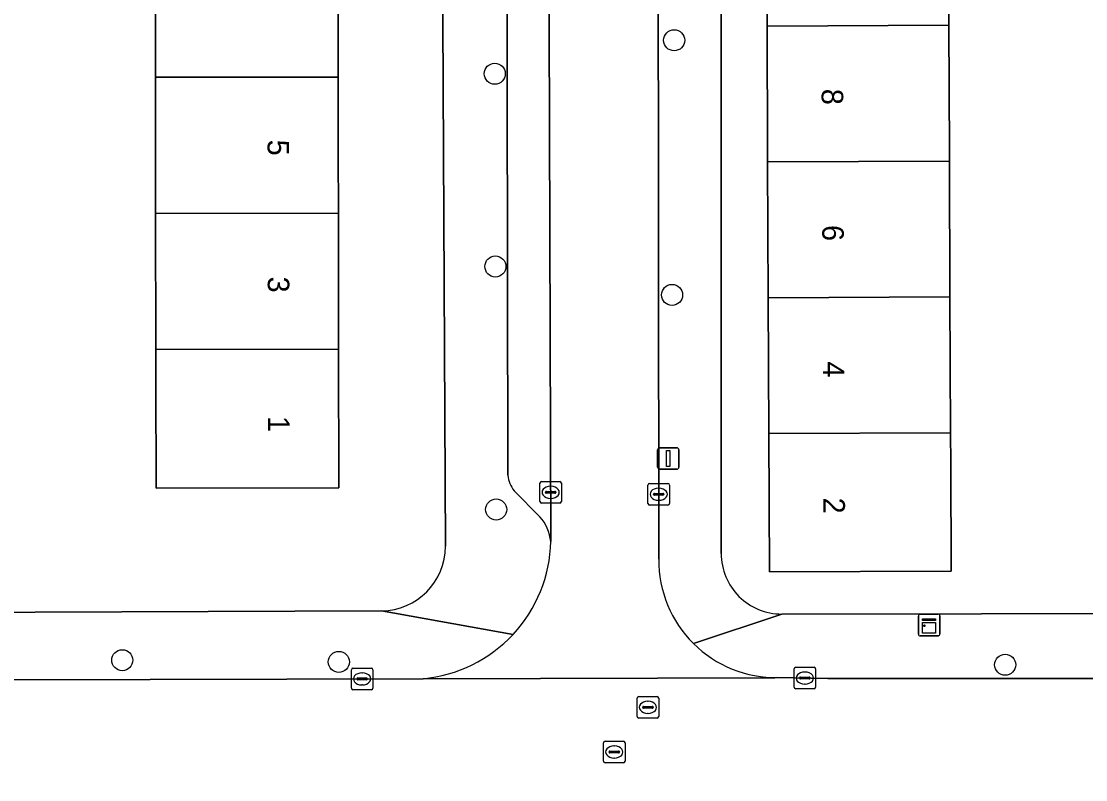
# Model space of a CAD drawing. Extents: x 160732 to 162107, y 387428 to 388479.
# Drawn here: x 161474.01 to 161523.39, y 388220.89 to 388256.08 of the extents above; entities that cross this region are included whole.
import ezdxf

# ---------------------------------------------------------------- set-up
doc = ezdxf.new("R2010")
doc.units = 0
for name, color, linetype in [('IMGEO_Boom', 7, 'Continuous'), ('IMGEO_Erf', 7, 'Continuous'), ('IMGEO_Kast', 7, 'Continuous'), ('IMGEO_Kolk', 7, 'Continuous'), ('IMGEO_Lichtmast', 7, 'Continuous'), ('IMGEO_Pand', 7, 'Continuous'), ('IMGEO_Pand_nummerreeks', 7, 'Continuous'), ('IMGEO_Parkeervlak_open', 7, 'Continuous'), ('IMGEO_Rijbaan_lokaal_open', 7, 'Continuous'), ('IMGEO_Rioolput', 7, 'Continuous'), ('IMGEO_Voetpad_open', 7, 'Continuous')]:
    doc.layers.add(name, color=color, linetype=linetype)

msp = doc.modelspace()

# ---------------------------------------------------------------- linework, layer by layer
at = {"layer": 'IMGEO_Boom'}
for centre in [(161504.297, 388255.203), (161495.974, 388253.65), (161496.002, 388244.705), (161504.201, 388243.387), (161496.039, 388233.429), (161478.69, 388226.436), (161488.737, 388226.358), (161519.653, 388226.224)]:
    msp.add_circle(centre, 0.489, dxfattribs=at)
at = {"layer": 'IMGEO_Erf'}
for points in [[(161506.48, 388300.109), (161506.481, 388250), (161506.482, 388231.381)], [(161490.681, 388280.425), (161484.727, 388280.375), (161483.116, 388280.362), (161483.151, 388278.464), (161483.136, 388272.552), (161488.675, 388272.561), (161488.685, 388266.126), (161488.695, 388259.812), (161488.705, 388253.498), (161488.711, 388250), (161488.716, 388247.184), (161488.726, 388240.87), (161488.736, 388234.437), (161480.257, 388234.424), (161480.249, 388239.424), (161480.247, 388240.857), (161480.237, 388247.171), (161480.232, 388250), (161480.226, 388253.485), (161480.216, 388259.799)], [(161493.684, 388231.721), (161493.591, 388250), (161493.45, 388277.693)], [(161509.286, 388228.577), (161527.813, 388228.597), (161527.808, 388233.231), (161525.021, 388233.219), (161525.005, 388237.023), (161524.989, 388240.686), (161527.777, 388240.698), (161527.755, 388245.838), (161524.968, 388245.826), (161524.952, 388249.629), (161524.936, 388253.293), (161527.724, 388253.305), (161527.701, 388258.445), (161524.914, 388258.433), (161524.898, 388262.236), (161524.882, 388265.9)], [(161517.014, 388262.203), (161517.041, 388255.899), (161517.066, 388250), (161517.068, 388249.596), (161517.094, 388243.292), (161517.121, 388236.989), (161517.127, 388235.565), (161517.148, 388230.565), (161508.714, 388230.53), (161508.687, 388236.953), (161508.66, 388243.257), (161508.633, 388249.561), (161508.631, 388250), (161508.607, 388255.864), (161508.58, 388262.168)], [(161470.62, 388228.648), (161490.719, 388228.729)]]:
    msp.add_lwpolyline(points, dxfattribs=at)
for centre, radius, start, end in [((161490.705, 388231.708), 2.979, 270.2674, 0.252), ((161509.282, 388231.377), 2.8, 179.9112, 270.0888)]:
    msp.add_arc(centre, radius, start, end, dxfattribs=at)
at = {"layer": 'IMGEO_Kast'}
for p, q in [((161515.629, 388227.645), (161515.629, 388228.486)), ((161515.629, 388228.486), (161515.629, 388227.645)), ((161515.704, 388228.57), (161516.545, 388228.57)), ((161516.545, 388228.57), (161515.704, 388228.57)), ((161516.629, 388228.495), (161516.629, 388227.654)), ((161516.629, 388227.654), (161516.629, 388228.495)), ((161516.554, 388227.57), (161515.713, 388227.57)), ((161515.713, 388227.57), (161516.554, 388227.57))]:
    msp.add_line(p, q, dxfattribs=at)
for points in [[(161515.824, 388228.36), (161516.424, 388228.36), (161516.424, 388228.275), (161515.824, 388228.275), (161515.824, 388228.36)], [(161515.824, 388228.185), (161516.424, 388228.185), (161516.424, 388227.696), (161515.824, 388227.696), (161515.824, 388228.185)]]:
    msp.add_lwpolyline(points, dxfattribs=at)
msp.add_circle((161515.908, 388228.034), 0.0377, dxfattribs=at)
for centre, start, end in [((161515.707, 388228.492), 92.4484, 184.2845), ((161515.707, 388228.492), 92.4484, 184.2845), ((161516.551, 388228.492), 2.4484, 94.2845), ((161516.551, 388228.492), 2.4484, 94.2845), ((161515.707, 388227.648), 182.4484, 274.2845), ((161515.707, 388227.648), 182.4484, 274.2845), ((161516.551, 388227.648), 272.4484, 4.2845), ((161516.551, 388227.648), 272.4484, 4.2845)]:
    msp.add_arc(centre, 0.0779, start, end, dxfattribs=at)
at = {"layer": 'IMGEO_Kolk'}
for p, q in [((161498.066, 388233.799), (161498.066, 388234.651)), ((161498.141, 388234.725), (161498.993, 388234.725)), ((161498.554, 388234.505), (161498.579, 388234.505)), ((161499.067, 388234.651), (161499.067, 388233.799)), ((161503.079, 388233.71), (161503.079, 388234.562)), ((161503.154, 388234.636), (161504.006, 388234.636)), ((161503.567, 388234.416), (161503.592, 388234.416)), ((161504.08, 388234.562), (161504.08, 388233.71)), ((161498.325, 388234.219), (161498.325, 388234.231)), ((161498.763, 388234.182), (161498.365, 388234.182)), ((161498.368, 388234.268), (161498.766, 388234.268)), ((161498.577, 388233.945), (161498.552, 388233.945)), ((161498.809, 388234.231), (161498.809, 388234.219)), ((161503.338, 388234.13), (161503.338, 388234.142)), ((161503.776, 388234.093), (161503.378, 388234.093)), ((161503.381, 388234.179), (161503.779, 388234.179)), ((161503.59, 388233.856), (161503.565, 388233.856)), ((161503.822, 388234.142), (161503.822, 388234.13)), ((161498.993, 388233.725), (161498.141, 388233.725)), ((161504.006, 388233.636), (161503.154, 388233.636)), ((161489.32, 388225.142), (161489.32, 388225.994)), ((161489.395, 388226.068), (161490.247, 388226.068)), ((161490.321, 388225.994), (161490.321, 388225.142)), ((161509.86, 388225.183), (161509.86, 388226.035)), ((161509.935, 388226.109), (161510.787, 388226.109)), ((161510.861, 388226.035), (161510.861, 388225.183)), ((161489.579, 388225.562), (161489.579, 388225.574)), ((161490.017, 388225.525), (161489.619, 388225.525)), ((161489.622, 388225.611), (161490.02, 388225.611)), ((161489.808, 388225.848), (161489.833, 388225.848)), ((161490.063, 388225.574), (161490.063, 388225.562)), ((161510.119, 388225.603), (161510.119, 388225.615)), ((161510.557, 388225.566), (161510.159, 388225.566)), ((161510.162, 388225.652), (161510.56, 388225.652)), ((161510.348, 388225.889), (161510.373, 388225.889)), ((161510.603, 388225.615), (161510.603, 388225.603)), ((161490.247, 388225.068), (161489.395, 388225.068)), ((161489.831, 388225.288), (161489.806, 388225.288)), ((161510.787, 388225.109), (161509.935, 388225.109)), ((161510.371, 388225.329), (161510.346, 388225.329))]:
    msp.add_line(p, q, dxfattribs=at)
for points in [[(161498.066, 388233.799), (161498.066, 388234.651)], [(161498.141, 388234.725), (161498.993, 388234.725)], [(161499.067, 388234.651), (161499.067, 388233.799)], [(161503.079, 388233.71), (161503.079, 388234.562)], [(161503.154, 388234.636), (161504.006, 388234.636)], [(161504.08, 388234.562), (161504.08, 388233.71)], [(161498.993, 388233.725), (161498.141, 388233.725)], [(161504.006, 388233.636), (161503.154, 388233.636)], [(161489.32, 388225.142), (161489.32, 388225.994)], [(161489.395, 388226.068), (161490.247, 388226.068)], [(161490.321, 388225.994), (161490.321, 388225.142)], [(161509.86, 388225.183), (161509.86, 388226.035)], [(161509.935, 388226.109), (161510.787, 388226.109)], [(161510.861, 388226.035), (161510.861, 388225.183)], [(161490.247, 388225.068), (161489.395, 388225.068)], [(161510.787, 388225.109), (161509.935, 388225.109)]]:
    msp.add_lwpolyline(points, dxfattribs=at)
for centre, radius, start, end in [((161498.143, 388234.649), 0.0765, 91.552, 178.448), ((161498.143, 388234.649), 0.0765, 91.552, 178.448), ((161498.991, 388234.649), 0.0765, 1.552, 88.448), ((161498.991, 388234.649), 0.0765, 1.552, 88.448), ((161503.156, 388234.56), 0.0765, 91.552, 178.448), ((161503.156, 388234.56), 0.0765, 91.552, 178.448), ((161504.004, 388234.56), 0.0765, 1.552, 88.448), ((161504.004, 388234.56), 0.0765, 1.552, 88.448), ((161498.365, 388234.228), 0.0403, 85.8775, 175.7526), ((161498.362, 388234.218), 0.0366, 178.938, 274.7102), ((161498.766, 388234.225), 0.043, 264.8664, 352.4533), ((161498.77, 388234.23), 0.0386, 1.7309, 96.639), ((161503.378, 388234.139), 0.0403, 85.8775, 175.7526), ((161503.375, 388234.129), 0.0366, 178.938, 274.7102), ((161503.779, 388234.136), 0.043, 264.8664, 352.4533), ((161503.783, 388234.141), 0.0386, 1.7309, 96.639), ((161498.143, 388233.801), 0.0765, 181.552, 268.448), ((161498.143, 388233.801), 0.0765, 181.552, 268.448), ((161498.991, 388233.801), 0.0765, 271.552, 358.448), ((161498.991, 388233.801), 0.0765, 271.552, 358.448), ((161503.156, 388233.712), 0.0765, 181.552, 268.448), ((161503.156, 388233.712), 0.0765, 181.552, 268.448), ((161504.004, 388233.712), 0.0765, 271.552, 358.448), ((161504.004, 388233.712), 0.0765, 271.552, 358.448), ((161489.397, 388225.992), 0.0765, 91.552, 178.448), ((161489.397, 388225.992), 0.0765, 91.552, 178.448), ((161490.245, 388225.992), 0.0765, 1.552, 88.448), ((161490.245, 388225.992), 0.0765, 1.552, 88.448), ((161509.937, 388226.033), 0.0765, 91.552, 178.448), ((161509.937, 388226.033), 0.0765, 91.552, 178.448), ((161510.785, 388226.033), 0.0765, 1.552, 88.448), ((161510.785, 388226.033), 0.0765, 1.552, 88.448), ((161489.619, 388225.571), 0.0403, 85.8775, 175.7526), ((161489.616, 388225.561), 0.0366, 178.938, 274.7102), ((161490.02, 388225.568), 0.043, 264.8664, 352.4533), ((161490.024, 388225.573), 0.0386, 1.7309, 96.639), ((161510.159, 388225.612), 0.0403, 85.8775, 175.7526), ((161510.156, 388225.602), 0.0366, 178.938, 274.7102), ((161510.56, 388225.609), 0.043, 264.8664, 352.4533), ((161510.564, 388225.614), 0.0386, 1.7309, 96.639), ((161489.397, 388225.144), 0.0765, 181.552, 268.448), ((161489.397, 388225.144), 0.0765, 181.552, 268.448), ((161490.245, 388225.144), 0.0765, 271.552, 358.448), ((161490.245, 388225.144), 0.0765, 271.552, 358.448), ((161509.937, 388225.185), 0.0765, 181.552, 268.448), ((161509.937, 388225.185), 0.0765, 181.552, 268.448), ((161510.785, 388225.185), 0.0765, 271.552, 358.448), ((161510.785, 388225.185), 0.0765, 271.552, 358.448)]:
    msp.add_arc(centre, radius, start, end, dxfattribs=at)
for centre, major_axis, ratio, start_param, end_param in [((161498.553, 388234.225), (-0.387, 0.002), 0.722429, 4.712389, 7.853982), ((161498.578, 388234.225), (-0.39, 0.002), 0.717154, 1.570796, 4.712389), ((161503.566, 388234.136), (-0.387, 0.002), 0.722429, 4.712389, 7.853982), ((161503.591, 388234.136), (-0.39, 0.002), 0.717154, 1.570796, 4.712389), ((161489.807, 388225.568), (-0.387, 0.002), 0.722429, 4.712389, 7.853982), ((161489.832, 388225.568), (-0.39, 0.002), 0.717154, 1.570796, 4.712389), ((161510.347, 388225.609), (-0.387, 0.002), 0.722429, 4.712389, 7.853982), ((161510.372, 388225.609), (-0.39, 0.002), 0.717154, 1.570796, 4.712389)]:
    msp.add_ellipse(centre, major_axis=major_axis, ratio=ratio, start_param=start_param, end_param=end_param, dxfattribs=at)
at = {"layer": 'IMGEO_Lichtmast'}
for p, q in [((161503.628, 388236.297), (161504.418, 388236.297)), ((161504.418, 388236.297), (161503.628, 388236.297)), ((161503.528, 388235.397), (161503.528, 388236.197)), ((161503.528, 388236.197), (161503.528, 388235.397)), ((161504.518, 388236.197), (161504.518, 388235.397)), ((161504.518, 388235.397), (161504.518, 388236.197)), ((161504.418, 388235.297), (161503.628, 388235.297)), ((161503.628, 388235.297), (161504.418, 388235.297))]:
    msp.add_line(p, q, dxfattribs=at)
msp.add_lwpolyline([(161503.948, 388236.172), (161504.098, 388236.172), (161504.098, 388235.422), (161503.948, 388235.422), (161503.948, 388236.172)], dxfattribs=at)
for centre, start, end in [((161503.628, 388236.197), 90, 180), ((161503.628, 388236.197), 90, 180), ((161504.418, 388236.197), 0, 90), ((161504.418, 388236.197), 360, 90), ((161503.628, 388235.397), 180, 270), ((161503.628, 388235.397), 180, 270), ((161504.418, 388235.397), 270, 0), ((161504.418, 388235.397), 270, 0)]:
    msp.add_arc(centre, 0.1, start, end, dxfattribs=at)
at = {"layer": 'IMGEO_Pand'}
for points in [[(161517.041, 388255.899), (161517.014, 388262.203), (161508.58, 388262.168), (161508.607, 388255.864)], [(161480.216, 388259.799), (161480.226, 388253.485), (161488.705, 388253.498), (161488.695, 388259.812)], [(161517.068, 388249.596), (161517.066, 388250), (161517.041, 388255.899), (161508.607, 388255.864), (161508.631, 388250), (161508.633, 388249.561)], [(161488.716, 388247.184), (161488.711, 388250), (161488.705, 388253.498), (161480.226, 388253.485), (161480.232, 388250), (161480.237, 388247.171)], [(161517.094, 388243.292), (161517.068, 388249.596), (161508.633, 388249.561), (161508.66, 388243.257)], [(161480.237, 388247.171), (161480.247, 388240.857), (161488.726, 388240.87), (161488.716, 388247.184)], [(161517.121, 388236.989), (161517.094, 388243.292), (161508.66, 388243.257), (161508.687, 388236.953)], [(161480.247, 388240.857), (161480.249, 388239.424), (161480.257, 388234.424), (161488.736, 388234.437), (161488.726, 388240.87)], [(161508.687, 388236.953), (161508.714, 388230.53), (161517.148, 388230.565), (161517.127, 388235.565), (161517.121, 388236.989)]]:
    msp.add_lwpolyline(points, close=True, dxfattribs=at)
at = {"layer": 'IMGEO_Parkeervlak_open'}
for points in [[(161498.573, 388231.943), (161498.443, 388275.033)], [(161496.519, 388272.204), (161496.585, 388235.019)], [(161496.872, 388234.298), (161498.064, 388233.09)]]:
    msp.add_lwpolyline(points, dxfattribs=at)
for centre, radius, start, end in [((161497.995, 388235.163), 1.418, 185.8213, 217.5896), ((161496.566, 388231.739), 2.017, 5.8077, 42.0524)]:
    msp.add_arc(centre, radius, start, end, dxfattribs=at)
at = {"layer": 'IMGEO_Rijbaan_lokaal_open'}
for points in [[(161503.536, 388275.578), (161498.453, 388275.481), (161498.443, 388275.033), (161498.573, 388231.943)], [(161503.583, 388231.118), (161503.536, 388275.578)], [(161576.578, 388225.72), (161566.324, 388225.71), (161566.238, 388225.702), (161547.472, 388225.556), (161547.082, 388225.59), (161511.43, 388225.586), (161509.113, 388225.635), (161508.973, 388225.623), (161492.652, 388225.575), (161435.664, 388225.429), (161376.306, 388225.309), (161376.291, 388220.3), (161377.462, 388220.308), (161492.991, 388220.53)], [(161492.652, 388225.575), (161508.973, 388225.623), (161509.113, 388225.635)]]:
    msp.add_lwpolyline(points, dxfattribs=at)
for centre, radius, start, end in [((161492.031, 388232.092), 6.544, 317.0675, 358.6936), ((161509.019, 388231.068), 5.436, 179.4704, 225.225), ((161492.027, 388232.09), 6.545, 275.4763, 317.1029), ((161509.016, 388231.068), 5.434, 225.2503, 271.0261)]:
    msp.add_arc(centre, radius, start, end, dxfattribs=at)
at = {"layer": 'IMGEO_Rioolput'}
for p, q in [((161502.577, 388223.823), (161502.577, 388224.675)), ((161502.652, 388224.749), (161503.504, 388224.749)), ((161503.065, 388224.529), (161503.09, 388224.529)), ((161503.578, 388224.675), (161503.578, 388223.823)), ((161502.836, 388224.243), (161502.836, 388224.255)), ((161503.274, 388224.206), (161502.876, 388224.206)), ((161502.879, 388224.292), (161503.277, 388224.292)), ((161503.088, 388223.969), (161503.063, 388223.969)), ((161503.32, 388224.255), (161503.32, 388224.243)), ((161503.504, 388223.749), (161502.652, 388223.749)), ((161501.016, 388221.75), (161501.016, 388222.602)), ((161501.091, 388222.676), (161501.943, 388222.676)), ((161502.017, 388222.602), (161502.017, 388221.75)), ((161501.275, 388222.17), (161501.275, 388222.182)), ((161501.713, 388222.133), (161501.315, 388222.133)), ((161501.318, 388222.219), (161501.716, 388222.219)), ((161501.504, 388222.456), (161501.529, 388222.456)), ((161501.759, 388222.182), (161501.759, 388222.17)), ((161501.943, 388221.676), (161501.091, 388221.676)), ((161501.527, 388221.896), (161501.502, 388221.896))]:
    msp.add_line(p, q, dxfattribs=at)
for points in [[(161502.577, 388223.823), (161502.577, 388224.675)], [(161502.652, 388224.749), (161503.504, 388224.749)], [(161503.578, 388224.675), (161503.578, 388223.823)], [(161503.504, 388223.749), (161502.652, 388223.749)], [(161501.016, 388221.75), (161501.016, 388222.602)], [(161501.091, 388222.676), (161501.943, 388222.676)], [(161502.017, 388222.602), (161502.017, 388221.75)], [(161501.943, 388221.676), (161501.091, 388221.676)]]:
    msp.add_lwpolyline(points, dxfattribs=at)
for centre, radius, start, end in [((161502.654, 388224.673), 0.0765, 91.552, 178.448), ((161502.654, 388224.673), 0.0765, 91.552, 178.448), ((161503.502, 388224.673), 0.0765, 1.552, 88.448), ((161503.502, 388224.673), 0.0765, 1.552, 88.448), ((161502.876, 388224.252), 0.0403, 85.8775, 175.7526), ((161502.873, 388224.242), 0.0366, 178.938, 274.7102), ((161503.277, 388224.249), 0.043, 264.8664, 352.4533), ((161503.281, 388224.254), 0.0386, 1.7309, 96.639), ((161502.654, 388223.825), 0.0765, 181.552, 268.448), ((161502.654, 388223.825), 0.0765, 181.552, 268.448), ((161503.502, 388223.825), 0.0765, 271.552, 358.448), ((161503.502, 388223.825), 0.0765, 271.552, 358.448), ((161501.093, 388222.6), 0.0765, 91.552, 178.448), ((161501.093, 388222.6), 0.0765, 91.552, 178.448), ((161501.941, 388222.6), 0.0765, 1.552, 88.448), ((161501.941, 388222.6), 0.0765, 1.552, 88.448), ((161501.315, 388222.179), 0.0403, 85.8775, 175.7526), ((161501.312, 388222.169), 0.0366, 178.938, 274.7102), ((161501.716, 388222.176), 0.043, 264.8664, 352.4533), ((161501.72, 388222.181), 0.0386, 1.7309, 96.639), ((161501.093, 388221.752), 0.0765, 181.552, 268.448), ((161501.093, 388221.752), 0.0765, 181.552, 268.448), ((161501.941, 388221.752), 0.0765, 271.552, 358.448), ((161501.941, 388221.752), 0.0765, 271.552, 358.448)]:
    msp.add_arc(centre, radius, start, end, dxfattribs=at)
for centre, major_axis, ratio, start_param, end_param in [((161503.064, 388224.249), (-0.387, 0.002), 0.722429, 4.712389, 7.853982), ((161503.089, 388224.249), (-0.39, 0.002), 0.717154, 1.570796, 4.712389), ((161501.503, 388222.176), (-0.387, 0.002), 0.722429, 4.712389, 7.853982), ((161501.528, 388222.176), (-0.39, 0.002), 0.717154, 1.570796, 4.712389)]:
    msp.add_ellipse(centre, major_axis=major_axis, ratio=ratio, start_param=start_param, end_param=end_param, dxfattribs=at)
at = {"layer": 'IMGEO_Voetpad_open'}
for points in [[(161503.448, 388322.903), (161503.458, 388295.736), (161503.536, 388275.578), (161503.583, 388231.118)], [(161506.482, 388231.381), (161506.481, 388250), (161506.48, 388300.109), (161506.48, 388301.651), (161506.479, 388322.982)], [(161493.45, 388277.693), (161493.591, 388250), (161493.684, 388231.721)], [(161496.585, 388235.019), (161496.519, 388272.204)], [(161498.064, 388233.09), (161496.872, 388234.298)], [(161496.822, 388227.635), (161490.719, 388228.729), (161470.62, 388228.648), (161469.223, 388228.642), (161399.672, 388228.362), (161398.184, 388228.356), (161375.703, 388228.266)], [(161490.719, 388228.729), (161496.822, 388227.635)], [(161547.204, 388228.619), (161529.333, 388228.599), (161527.813, 388228.597), (161509.286, 388228.577), (161505.19, 388227.209)], [(161505.19, 388227.209), (161509.286, 388228.577)], [(161373.319, 388225.355), (161376.306, 388225.309), (161435.664, 388225.429), (161492.652, 388225.575)], [(161509.113, 388225.635), (161511.43, 388225.586), (161547.082, 388225.59)]]:
    msp.add_lwpolyline(points, dxfattribs=at)
for centre, radius, start, end in [((161497.995, 388235.163), 1.418, 185.8213, 217.5896), ((161496.566, 388231.739), 2.017, 5.8077, 42.0524), ((161492.031, 388232.092), 6.544, 317.0675, 358.6936), ((161490.705, 388231.708), 2.979, 270.2674, 0.252), ((161509.282, 388231.377), 2.8, 179.9112, 270.0888), ((161509.019, 388231.068), 5.436, 179.4704, 225.225), ((161492.027, 388232.09), 6.545, 275.4763, 317.1029), ((161509.016, 388231.068), 5.434, 225.2503, 271.0261)]:
    msp.add_arc(centre, radius, start, end, dxfattribs=at)

# ---------------------------------------------------------------- texts
at = {"layer": 'IMGEO_Pand_nummerreeks'}
for s, rotation, p in [('8', 270.2429, (161511.139, 388252.95)), ('5', 270.0917, (161485.431, 388250.591)), ('6', 270.2429, (161511.166, 388246.629)), ('3', 270.0917, (161485.441, 388244.237)), ('4', 270.2429, (161511.193, 388240.303)), ('1', 270.0917, (161485.451, 388237.769)), ('2', 270.2429, (161511.22, 388233.98))]:
    msp.add_text(s, height=1, rotation=rotation, dxfattribs=at).set_placement(p)

doc.saveas('drawing.dxf')
